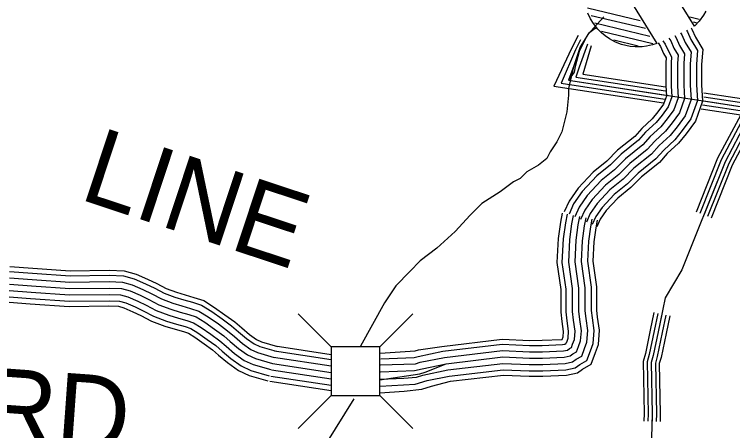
# Model space of a CAD drawing. Extents: x 1788175 to 1969470, y 584502 to 738744.
# Drawn here: x 1947114 to 1950618, y 634946 to 636977 of the extents above; entities that cross this region are included whole.
import ezdxf

# ---------------------------------------------------------------- set-up
doc = ezdxf.new("R2010")
doc.units = 0
for name, color, linetype in [('DESIGN - ROW - Right-of-Way and Easement Labels', 7, 'Continuous'), ('DESIGN - TRANSPORTATION - Edge of Traveled Way', 7, 'Continuous'), ('DESIGN - TRANSPORTATION - Text', 7, 'Continuous'), ('SURVEY - DRAINAGE - Natural Features', 7, 'Continuous'), ('SURVEY - DRAINAGE - Storm Sewer', 7, 'Continuous'), ('SURVEY - TRANSPORTATION - Roads', 7, 'Continuous')]:
    doc.layers.add(name, color=color, linetype=linetype)

msp = doc.modelspace()

# ---------------------------------------------------------------- linework, layer by layer
at = {"layer": 'DESIGN - TRANSPORTATION - Edge of Traveled Way'}
for p, q in [((1949909.5, 637008.9), (1950167.1, 636947.6)), ((1949928.7, 636971.8), (1950192.6, 636909)), ((1950409.5, 636964.3), (1950455, 636953.5)), ((1949945.7, 636935.2), (1950214.8, 636871.1)), ((1950425.6, 636940.5), (1950444.5, 636936)), ((1949977.8, 636894.9), (1950229.5, 636835)), ((1950039.3, 636852.1), (1950157.8, 636823.9))]:
    msp.add_line(p, q, dxfattribs=at)
for points in [[(1950488.2, 636993), (1950476.4, 636972), (1950455.8, 636943.3), (1950432.5, 636918.4), (1950161.2, 637359)], [(1949976.5, 637274.6), (1950247.8, 636834)], [(1950248.5, 636834.2), (1950227.6, 636827.4), (1950198.7, 636821.1), (1950177.5, 636818.6), (1950143.3, 636818.1), (1950118, 636820.7), (1950076.1, 636830.5), (1950046.6, 636841.9), (1950017.5, 636857.6), (1949996.8, 636871.9), (1949979.2, 636886.5), (1949961, 636904.9), (1949939, 636932.8), (1949925.5, 636954.7), (1949912, 636983.3)]]:
    msp.add_lwpolyline(points, dxfattribs=at)
at = {"layer": 'DESIGN - TRANSPORTATION - Text'}
for points in [[(1949953, 636915), (1949947.5, 636907.8), (1949915, 636883.4), (1949874.4, 636818.4), (1949858.2, 636769.7), (1949841.9, 636720.9), (1949817.5, 636615.3), (1949817.5, 636582.8), (1949809.4, 636501.6), (1949785, 636404.1), (1949760.7, 636355.3), (1949728.2, 636306.6), (1949711.9, 636274.1), (1949671.3, 636241.6), (1949614.4, 636209.1), (1949581.9, 636176.6), (1949549.4, 636160.4), (1949484.4, 636111.6), (1949395.1, 636054.7), (1949338.2, 635997.9), (1949265.1, 635916.6), (1949175.7, 635835.4), (1949093.4, 635773.9), (1949044, 635722), (1948974.9, 635652.8), (1948920.5, 635568.8), (1948802.1, 635357.6)], [(1948770.2, 635101.6), (1948632.8, 634880.9)]]:
    msp.add_lwpolyline(points, dxfattribs=at)
at = {"layer": 'SURVEY - DRAINAGE - Natural Features'}
for points in [[(1949990.2, 636964.1), (1949911, 636877.3), (1949870.3, 636796.1), (1949850, 636723), (1949846, 636694.5), (1949817.5, 636655.9), (1950719.3, 636517.8), (1950581.2, 636257.8), (1950435, 635892.3), (1950370, 635729.8), (1950290, 635594.1), (1950255.6, 635428.2), (1950231.3, 635312.3), (1950221.2, 635278.3), (1950226.5, 635028.5), (1950208.9, 634452.8), (1950649.8, 634398.2), (1950362.3, 633631.1), (1950928.5, 633462.4)], [(1949864.4, 636873.5), (1949832.8, 636810.5), (1949746.1, 636626.4), (1950281, 636544.5)], [(1949902.2, 636859.8), (1949870.3, 636796.1), (1949817.5, 636655.9), (1950291.5, 636583.3)], [(1949876.4, 636852.8), (1949851.6, 636803.3), (1949781.8, 636641.2), (1950288.2, 636563.6)], [(1949910.7, 636832), (1949869.6, 636718.9), (1949853.3, 636670.7), (1950291.4, 636603.6)], [(1949927.7, 636823.5), (1949887.2, 636684.7), (1950290.4, 636623)], [(1950477.4, 636594.3), (1950779.6, 636548.1), (1950616.6, 636241.4), (1950513.3, 635983)], [(1950478.3, 636554.7), (1950719.3, 636517.8), (1950581.2, 636257.8), (1950477.1, 635997.5)], [(1950478.1, 636575), (1950750.2, 636533.3), (1950599.4, 636249.4), (1950495.6, 635990.1)], [(1950465, 636516.3), (1950657.6, 636486.8), (1950544.9, 636274.7), (1950439.9, 636012.4)], [(1950471.1, 636535.6), (1950688.4, 636502.3), (1950563, 636266.3), (1950458.5, 636004.9)], [(1950234.1, 635521.8), (1950216.4, 635436.4), (1950192.5, 635322.1), (1950181.1, 635283.7), (1950186.5, 635028.7), (1950185.4, 634992.8)], [(1950253.7, 635517.7), (1950236, 635432.3), (1950211.9, 635317.2), (1950201.2, 635281), (1950206.5, 635028.6), (1950205.4, 634992.1)], [(1950273.3, 635513.7), (1950255.6, 635428.2), (1950231.3, 635312.3), (1950221.2, 635278.3), (1950226.5, 635028.5), (1950225.4, 634991.5)], [(1950292.9, 635509.6), (1950275.1, 635424.1), (1950250.7, 635307.4), (1950241.3, 635275.6), (1950246.5, 635028.4), (1950245.4, 634990.9)], [(1950311.5, 635505.8), (1950293.7, 635420.2), (1950269.1, 635302.7), (1950260.3, 635273.1), (1950265.5, 635028.3), (1950264.4, 634990.4)]]:
    msp.add_lwpolyline(points, dxfattribs=at)
at = {"layer": 'SURVEY - DRAINAGE - Storm Sewer'}
for p, q in [((1948659.1, 635354.5), (1948498.5, 635515.1)), ((1948896.7, 635354.5), (1949057.3, 635515.1)), ((1948659.1, 635116.9), (1948498.5, 634956.3)), ((1948896.6, 635116.9), (1949057.2, 634956.3))]:
    msp.add_line(p, q, dxfattribs=at)
msp.add_lwpolyline([(1948659.1, 635116.9), (1948896.7, 635116.9), (1948896.7, 635354.5), (1948659.1, 635354.5)], close=True, dxfattribs=at)
at = {"layer": 'SURVEY - TRANSPORTATION - Roads'}
for points in [[(1950392.7, 636900.2), (1950398.1, 636892.1), (1950414.9, 636854.2), (1950447.6, 636799.7), (1950442.1, 636733.6), (1950442.1, 636695.5), (1950442.1, 636632.5), (1950446.9, 636556.8), (1950415.1, 636466.9), (1950372.3, 636409.8), (1950336.3, 636364.7), (1950282.1, 636314.8), (1950244.2, 636272.6), (1950157.6, 636202.6), (1950104.9, 636149.8), (1950040.6, 636097.6), (1949981.6, 636034.9), (1949950.9, 635990.5), (1949932.9, 635950.9)], [(1950415.4, 636910.6), (1950419.8, 636904), (1950436.9, 636865.6), (1950472.9, 636805.6), (1950466.8, 636732.6), (1950466.8, 636695.5), (1950466.8, 636633.3), (1950471.8, 636553.3), (1950437.2, 636455.1), (1950391.8, 636394.6), (1950354.4, 636347.8), (1950299.7, 636297.4), (1950261.3, 636254.7), (1950174.2, 636184.2), (1950121.4, 636131.4), (1950057.5, 636079.4), (1950000.9, 636019.3), (1949972.5, 635978.3), (1949955.4, 635940.7)], [(1950307.1, 636861), (1950316.3, 636847.1), (1950332.3, 636811.2), (1950352.5, 636777.5), (1950349.1, 636737.5), (1950349.1, 636695.5), (1950349.1, 636629.6), (1950352.9, 636569.9), (1950332.2, 636511.3), (1950298.7, 636466.7), (1950268, 636428.3), (1950215.9, 636380.2), (1950180, 636340.3), (1950095.3, 636271.8), (1950042.5, 636218.9), (1949977.1, 636165.8), (1949909.1, 636093.6), (1949869.7, 636036.6), (1949848.2, 635989.4)], [(1950335.6, 636874.1), (1950343.6, 636862.1), (1950359.8, 636825.5), (1950384.2, 636784.9), (1950380.1, 636736.2), (1950380.1, 636695.5), (1950380.1, 636630.5), (1950384.2, 636565.5), (1950359.8, 636496.5), (1950323.3, 636447.7), (1950290.8, 636407.1), (1950238, 636358.4), (1950201.4, 636317.8), (1950116.1, 636248.7), (1950063.3, 636195.9), (1949998.3, 636143.1), (1949933.3, 636074), (1949896.7, 636021.2), (1949876.4, 635976.5)], [(1950335.6, 636874.1), (1950343.6, 636862.1), (1950359.8, 636825.5), (1950384.2, 636784.9), (1950380.1, 636736.2), (1950380.1, 636695.5), (1950380.1, 636630.5), (1950384.2, 636565.5), (1950359.8, 636496.5), (1950323.3, 636447.7), (1950290.8, 636407.1), (1950238, 636358.4), (1950201.4, 636317.8), (1950116.1, 636248.7), (1950063.3, 636195.9), (1949998.3, 636143.1), (1949933.3, 636074), (1949896.7, 636021.2), (1949876.4, 635976.5)], [(1950364.1, 636887.1), (1950370.8, 636877.1), (1950387.4, 636839.9), (1950415.9, 636792.3), (1950411.1, 636734.9), (1950411.1, 636695.5), (1950411.1, 636631.5), (1950415.5, 636561.2), (1950387.5, 636481.7), (1950347.8, 636428.8), (1950313.5, 636385.9), (1950260, 636336.6), (1950222.8, 636295.2), (1950136.9, 636225.6), (1950084.1, 636172.8), (1950019.4, 636120.3), (1949957.5, 636054.5), (1949923.8, 636005.9), (1949904.6, 635963.7)], [(1950254.8, 636837.1), (1950266.4, 636819.6), (1950281.8, 636785), (1950294.4, 636764), (1950292.4, 636739.8), (1950292.4, 636695.5), (1950292.4, 636627.8), (1950295.5, 636577.9), (1950281.6, 636538.4), (1950253.9, 636501.5), (1950226.4, 636467.1), (1950175.5, 636420.1), (1950140.8, 636381.6), (1950057.3, 636314), (1950004.5, 636261.1), (1949938.4, 636207.5), (1949864.9, 636129.4), (1949820.1, 636064.7), (1949796.6, 636012.8)], [(1950278.5, 636847.9), (1950289.1, 636832.1), (1950304.7, 636796.9), (1950320.7, 636770.1), (1950318.1, 636738.7), (1950318.1, 636695.5), (1950318.1, 636628.6), (1950321.5, 636574.3), (1950304.5, 636526.1), (1950274.2, 636485.7), (1950245.3, 636449.5), (1950193.8, 636402), (1950158.6, 636362.9), (1950074.5, 636294.8), (1950021.7, 636242), (1949956, 636188.6), (1949885, 636113.1), (1949842.6, 636051.9), (1949820, 636002.2)], [(1948896.7, 635193.8), (1949092.5, 635223.8), (1949118.5, 635231.9), (1949220.5, 635272.3), (1949496.6, 635305.3), (1949626.8, 635299.7), (1949690.8, 635299.9), (1949796.9, 635304.2), (1949824.9, 635310.3), (1949838.9, 635320.4), (1949856.9, 635330.5), (1949866.8, 635356.5), (1949876.7, 635384.6), (1949880.6, 635432.7), (1949872.4, 635488.8), (1949868.3, 635528.9), (1949868.2, 635581), (1949868, 635641.1), (1949849.7, 635769.3), (1949855.4, 635875.5), (1949865.2, 635949.7), (1949872.9, 635989.9)], [(1948899.4, 635324.5), (1949068.7, 635334.5), (1949085.4, 635339.7), (1949199, 635357.1), (1949493.3, 635392.2), (1949628.5, 635386.4), (1949688.9, 635386.6), (1949785.8, 635390.5), (1949786.9, 635390.8), (1949791.2, 635402.9), (1949793.4, 635429.9), (1949786.4, 635478.1), (1949781.6, 635524.3), (1949781.5, 635580.7), (1949781.3, 635634.8), (1949762.6, 635765.4), (1949769, 635883.5), (1949779.5, 635963.6), (1949787.8, 636006.3)], [(1948900.5, 635267.2), (1949071.7, 635272.6), (1949094.3, 635279.7), (1949212.8, 635302.6), (1949495.5, 635336.3), (1949627.4, 635330.7), (1949690.1, 635330.9), (1949792.9, 635335.1), (1949812, 635339.2), (1949822.2, 635346.6), (1949831.9, 635352), (1949837.7, 635367.2), (1949846.2, 635391.1), (1949849.4, 635431.7), (1949841.7, 635485), (1949837.3, 635527.2), (1949837.2, 635580.9), (1949837, 635638.8), (1949818.5, 635767.9), (1949824.5, 635878.3), (1949834.5, 635954.6), (1949842.5, 635995.8)], [(1948900.5, 635233), (1949065.8, 635239.6), (1949103.3, 635247.3), (1949220.5, 635272.3), (1949496.6, 635305.3), (1949626.8, 635299.7), (1949690.8, 635299.9), (1949796.9, 635304.2), (1949824.9, 635310.3), (1949838.9, 635320.4), (1949856.9, 635330.5), (1949866.8, 635356.5), (1949876.7, 635384.6), (1949880.6, 635432.7), (1949872.4, 635488.8), (1949868.3, 635528.9), (1949868.2, 635581), (1949868, 635641.1), (1949849.7, 635769.3), (1949855.4, 635875.5), (1949865.2, 635949.7), (1949872.9, 635989.9)], [(1948900.5, 635197.7), (1949014, 635202.1), (1949076.6, 635207.2), (1949106, 635216.4), (1949228.2, 635242), (1949497.8, 635274.2), (1949626.1, 635268.7), (1949691.5, 635268.9), (1949800.9, 635273.3), (1949837.8, 635281.4), (1949855.6, 635294.2), (1949881.8, 635308.9), (1949895.9, 635345.9), (1949907.3, 635378.1), (1949911.8, 635433.7), (1949903.2, 635492.6), (1949899.3, 635530.5), (1949899.2, 635581), (1949899, 635643.3), (1949880.8, 635770.6), (1949886.3, 635872.6), (1949895.8, 635944.7), (1949903.4, 635984)], [(1948901.6, 635297), (1949064.2, 635302), (1949083.5, 635308.1), (1949205.1, 635332.9), (1949494.3, 635367.4), (1949628, 635361.7), (1949689.4, 635361.9), (1949789, 635365.9), (1949799.1, 635368.2), (1949805.5, 635372.8), (1949806.9, 635373.5), (1949808.6, 635377.9), (1949815.6, 635397.7), (1949818.3, 635430.7), (1949810.9, 635481.2), (1949806.3, 635525.6), (1949806.2, 635580.8), (1949806, 635636.6), (1949787.4, 635766.5), (1949793.6, 635881.2), (1949803.9, 635959.6), (1949812, 636001.6)], [(1948897.2, 635130.4), (1949016.2, 635139.2), (1949102.2, 635148), (1949148.5, 635163.5), (1949242.2, 635186.6), (1949500, 635217.3), (1949625, 635211.9), (1949692.7, 635212.2), (1949808.1, 635216.9), (1949861.4, 635228.5), (1949886.1, 635246.3), (1949927.5, 635269.5), (1949949.2, 635326.3), (1949963.3, 635366.2), (1949968.8, 635435.6), (1949959.5, 635499.6), (1949956, 635533.5), (1949955.9, 635581.2), (1949955.7, 635647.5), (1949937.7, 635773.2), (1949942.8, 635867.4), (1949951.8, 635935.6), (1949959.1, 635973.3)], [(1948899.4, 635162.4), (1949011.8, 635170.1), (1949070.2, 635173.4), (1949127.5, 635190), (1949235.8, 635211.7), (1949499, 635243.1), (1949625.5, 635237.7), (1949692.2, 635237.9), (1949804.8, 635242.5), (1949850.7, 635252.5), (1949872.3, 635268), (1949906.8, 635287.4), (1949925, 635335.2), (1949937.9, 635371.6), (1949943, 635434.7), (1949934, 635496.4), (1949930.3, 635532.1), (1949930.2, 635581.1), (1949930, 635645.6), (1949911.9, 635772), (1949917.1, 635869.7), (1949926.4, 635939.7), (1949933.8, 635978.2)], [(1947090.9, 635747), (1947203.9, 635739), (1947386.5, 635725.9), (1947576.8, 635728.5), (1947649.4, 635726.3), (1947707.5, 635709.9), (1947764.2, 635685.1), (1947809.5, 635663.7), (1947854.5, 635639.5), (1947904.4, 635620.7), (1947947, 635607.9), (1947990.2, 635595.7), (1948037.6, 635580), (1948090.7, 635547.4), (1948141.5, 635511.6), (1948189.2, 635477.1), (1948223.8, 635446.9), (1948260.9, 635415.5), (1948295.8, 635390.3), (1948320.1, 635378.9), (1948397.4, 635357)], [(1947090.5, 635722.3), (1947202.1, 635714.4), (1947385.7, 635701.1), (1947576.6, 635703.7), (1947645.6, 635701.7), (1947699.1, 635686.5), (1947754, 635662.6), (1947798.4, 635641.6), (1947844.2, 635616.9), (1947896.5, 635597.3), (1947940.1, 635584.1), (1947982.9, 635572), (1948027.2, 635557.4), (1948077.1, 635526.7), (1948127.1, 635491.5), (1948173.8, 635457.7), (1948207.7, 635428.2), (1948245.7, 635396.1), (1948283.2, 635368.9), (1948311.4, 635355.6), (1948390.6, 635333.3)], [(1947090.1, 635691.2), (1947199.9, 635683.5), (1947384.8, 635670.1), (1947576.3, 635672.7), (1947640.9, 635670.8), (1947688.7, 635657.3), (1947741.1, 635634.4), (1947784.4, 635613.9), (1947831.4, 635588.6), (1947886.6, 635567.9), (1947931.4, 635554.4), (1947973.8, 635542.4), (1948014, 635529.1), (1948060, 635500.8), (1948109.1, 635466.2), (1948154.5, 635433.4), (1948187.5, 635404.7), (1948226.6, 635371.6), (1948267.4, 635342.1), (1948300.5, 635326.5), (1948382.2, 635303.4)], [(1947089.6, 635660.2), (1947197.7, 635652.5), (1947383.9, 635639.1), (1947576.1, 635641.7), (1947636.1, 635639.9), (1947678.2, 635628), (1947728.3, 635606.2), (1947770.4, 635586.2), (1947818.5, 635560.4), (1947876.6, 635538.5), (1947922.7, 635524.6), (1947964.8, 635512.7), (1948000.8, 635500.8), (1948042.9, 635474.9), (1948091.1, 635441), (1948135.2, 635409.1), (1948167.3, 635381.1), (1948207.4, 635347.2), (1948251.6, 635315.3), (1948289.6, 635297.4), (1948373.8, 635273.6)], [(1947089.6, 635660.2), (1947197.7, 635652.5), (1947383.9, 635639.1), (1947576.1, 635641.7), (1947636.1, 635639.9), (1947678.2, 635628), (1947728.3, 635606.2), (1947770.4, 635586.2), (1947818.5, 635560.4), (1947876.6, 635538.5), (1947922.7, 635524.6), (1947964.8, 635512.7), (1948000.8, 635500.8), (1948042.9, 635474.9), (1948091.1, 635441), (1948135.2, 635409.1), (1948167.3, 635381.1), (1948207.4, 635347.2), (1948251.6, 635315.3), (1948289.6, 635297.4), (1948373.8, 635273.6)], [(1947088.7, 635598.1), (1947193.3, 635590.7), (1947382.1, 635577.1), (1947575.6, 635579.7), (1947626.6, 635578.2), (1947657.3, 635569.5), (1947702.6, 635549.7), (1947742.4, 635530.9), (1947792.8, 635503.8), (1947856.7, 635479.7), (1947905.3, 635465.1), (1947946.6, 635453.4), (1947974.5, 635444.2), (1948008.8, 635423.1), (1948055, 635390.5), (1948096.6, 635360.5), (1948126.9, 635334.1), (1948169.2, 635298.3), (1948219.9, 635261.6), (1948267.9, 635239.1), (1948356.9, 635213.9)], [(1947089.2, 635629.2), (1947195.5, 635621.6), (1947383, 635608.1), (1947575.8, 635610.7), (1947631.4, 635609), (1947667.7, 635598.8), (1947715.5, 635577.9), (1947756.4, 635558.6), (1947805.6, 635532.1), (1947866.7, 635509.1), (1947914, 635494.9), (1947955.7, 635483.1), (1947987.7, 635472.5), (1948025.9, 635449), (1948073.1, 635415.8), (1948115.9, 635384.8), (1948147.1, 635357.6), (1948188.3, 635322.8), (1948235.7, 635288.5), (1948278.8, 635268.2), (1948365.3, 635243.8)], [(1947088.3, 635572.4), (1947191.5, 635565), (1947381.4, 635551.4), (1947575.4, 635554), (1947622.7, 635552.6), (1947648.6, 635545.2), (1947692, 635526.3), (1947730.8, 635507.9), (1947782.1, 635480.3), (1947848.5, 635455.4), (1947898.1, 635440.4), (1947939.1, 635428.8), (1947963.6, 635420.8), (1947994.6, 635401.6), (1948040.1, 635369.6), (1948080.6, 635340.3), (1948110.2, 635314.6), (1948153.3, 635278.1), (1948206.8, 635239.4), (1948258.8, 635214.9), (1948349.9, 635189.2)], [(1948386.8, 635359.3), (1948659.1, 635318.1)], [(1948383.1, 635334.9), (1948659.1, 635293)], [(1948378.4, 635304.2), (1948659.1, 635261.7)], [(1948373.8, 635273.6), (1948659.1, 635230.3)], [(1948373.8, 635273.6), (1948659.1, 635230.3)], [(1948364.5, 635212.3), (1948659.1, 635167.6)], [(1948369.1, 635242.9), (1948659.1, 635199)], [(1948360.6, 635186.9), (1948659.1, 635141.6)]]:
    msp.add_lwpolyline(points, dxfattribs=at)

# ---------------------------------------------------------------- texts
at = {"layer": 'DESIGN - ROW - Right-of-Way and Easement Labels'}
for s, rotation, p in [('LINE', 341.7062, (1947423.3, 636077.8)), ('RD.', 355.8746, (1946951.3, 634887))]:
    msp.add_text(s, height=370, rotation=rotation, dxfattribs=at).set_placement(p)

doc.saveas('drawing.dxf')
